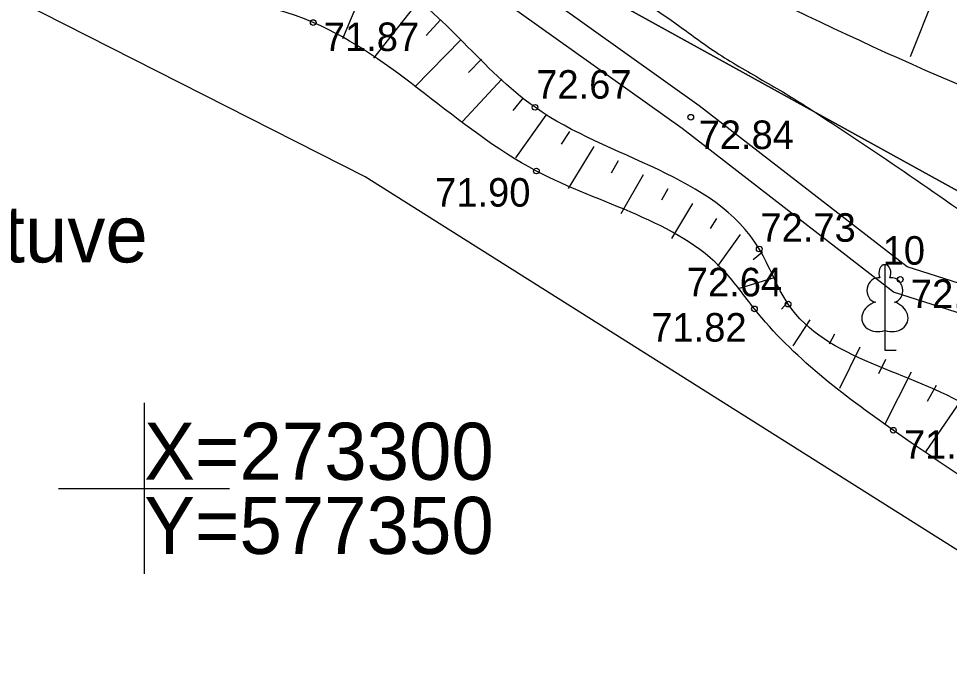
# Model space of a CAD drawing. Extents: x 576692 to 577659, y 273254 to 273799.
# Drawn here: x 577347.8 to 577364.13, y 273296.93 to 273308.24 of the extents above; entities that cross this region are included whole.
import ezdxf

# ---------------------------------------------------------------- set-up
doc = ezdxf.new("R2010")
doc.units = 0
for name, color, linetype in [('APGR_SARK_####_####_#', 7, 'Continuous'), ('BUVE_BALK_####_####_#', 7, 'Continuous'), ('CELI_TAKA_####_####_#', 7, 'Continuous'), ('CKOM_ELEM_####_####_#', 7, 'Continuous'), ('CKOM_ZEMJ_####_TKST_#', 7, 'Continuous'), ('ELEK_ELEM_####_####_#', 7, 'Continuous'), ('GAZE_ELEM_####_####_#', 7, 'Continuous'), ('GEOD_SITP_####_TKST_#', 7, 'Continuous'), ('HIDG_HNOS_####_TKST_#', 7, 'Continuous'), ('HIDT_REZV_####_TKST_#', 7, 'Continuous'), ('Level 46', 7, 'Continuous'), ('LKAN_ELEM_PAST_TKST_#', 7, 'Continuous'), ('RELJ_ELEM_####_####_#', 7, 'Continuous'), ('SAKT_ELEM_####_####_#', 7, 'Continuous'), ('SILT_VADP_UDEN_####_#', 7, 'Continuous')]:
    doc.layers.add(name, color=color, linetype=linetype)

msp = doc.modelspace()

# ---------------------------------------------------------------- linework, layer by layer
at = {"layer": 'BUVE_BALK_####_####_#'}
msp.add_spline([(577351.643, 273371.209), (577352.97, 273370.365), (577358.673, 273367), (577364.631, 273363.026), (577370.451, 273359.144), (577374.944, 273356.298), (577379.507, 273353.374), (577386.453, 273349.697), (577394.005, 273344.768), (577399.57, 273339.622), (577404.74, 273334.558), (577406.081, 273332.747), (577417.004, 273319.803), (577424.343, 273307.723), (577430.766, 273297.003)], degree=3, dxfattribs=at)
at = {"layer": 'CELI_TAKA_####_####_#'}
msp.add_lwpolyline([(577456.124, 273316.473), (577442.567, 273287.391), (577440.909, 273275.643), (577413.282, 273276.473), (577390.127, 273279.685), (577372.986, 273290.772), (577367.582, 273296.83), (577353.881, 273305.463), (577333.588, 273315.752), (577283.481, 273339.081), (577274.553, 273351.19), (577271.731, 273365.832), (577267.46, 273375.858), (577255.582, 273387.176), (577249.814, 273407.831), (577244.636, 273410.404), (577231.741, 273407.237), (577211.47, 273408.184), (577186.005, 273406.592), (577175.255, 273413.081)], dxfattribs=at)
at = {"layer": 'CKOM_ELEM_####_####_#'}
for p, q in [((577350, 273301.5), (577350, 273300)), ((577348.5, 273300), (577350, 273300)), ((577350, 273300), (577350, 273298.5)), ((577350, 273300), (577351.5, 273300))]:
    msp.add_line(p, q, dxfattribs=at)
at = {"layer": 'ELEK_ELEM_####_####_#'}
for points in [[(577366.32, 273302.429), (577363.15, 273303.437), (577359.443, 273306.307), (577355.017, 273309.461), (577350.802, 273310.57), (577347.846, 273311.911), (577345.34, 273313.3), (577342.802, 273316.235), (577340.836, 273317.991), (577337.384, 273320.062)], [(577366.51, 273302.893), (577363.386, 273303.887), (577359.741, 273306.709), (577355.233, 273309.921), (577350.97, 273311.042), (577348.07, 273312.359), (577345.66, 273313.694), (577343.16, 273316.587), (577341.276, 273318.268)]]:
    msp.add_lwpolyline(points, dxfattribs=at)
at = {"layer": 'GAZE_ELEM_####_####_#'}
for p, q in [((577365.515, 273312.82), (577363.442, 273307.564)), ((577353.969, 273309.063), (577353.482, 273307.881)), ((577354.817, 273308.54), (577354.022, 273307.542)), ((577355.198, 273308.216), (577354.951, 273307.942)), ((577355.562, 273307.873), (577354.75, 273307.039)), ((577355.919, 273307.523), (577355.69, 273307.29)), ((577356.279, 273307.176), (577355.588, 273306.434)), ((577356.653, 273306.845), (577356.469, 273306.625)), ((577357.05, 273306.541), (577356.516, 273305.794)), ((577357.464, 273306.26), (577357.319, 273306.034)), ((577357.889, 273305.996), (577357.441, 273305.256)), ((577358.32, 273305.744), (577358.197, 273305.529)), ((577358.755, 273305.496), (577358.366, 273304.811)), ((577359.189, 273305.249), (577359.077, 273305.054)), ((577359.62, 273304.996), (577359.251, 273304.379)), ((577360.045, 273304.731), (577359.931, 273304.556)), ((577360.458, 273304.45), (577360.061, 273303.893)), ((577360.851, 273304.142), (577360.688, 273304.005)), ((577361.054, 273303.689), (577360.443, 273303.502)), ((577361.278, 273303.249), (577361.184, 273303.144)), ((577361.683, 273302.957), (577361.385, 273302.496)), ((577362.114, 273302.703), (577362.018, 273302.526)), ((577362.558, 273302.474), (577362.202, 273301.751)), ((577363.008, 273302.257), (577362.887, 273302.005)), ((577363.457, 273302.037), (577362.995, 273301.124)), ((577363.899, 273301.802), (577363.74, 273301.521)), ((577364.322, 273301.537), (577363.71, 273300.64))]:
    msp.add_line(p, q, dxfattribs=at)
for points in [[(577340.934, 273326.031), (577341.508, 273325.553), (577344.766, 273323.639), (577348.869, 273321.271), (577351.47, 273321.042), (577353.08, 273319.608), (577353.662, 273318.98), (577355.046, 273319.732), (577358.131, 273319.35), (577362.247, 273316.988), (577364.206, 273313.657), (577365.293, 273312.891), (577368.083, 273312.675), (577372.531, 273310.246), (577373.613, 273308.431), (577375.649, 273308.091), (577379.648, 273306.893), (577382.695, 273305.248), (577385.153, 273302.456), (577389.104, 273301.452), (577389.496, 273300.942), (577390.273, 273299.56), (577391.205, 273298.913), (577392.497, 273299.604), (577394.601, 273299.293), (577397.694, 273298.313), (577398.89, 273295.818), (577401.259, 273294.888), (577402.469, 273292.284), (577402.972, 273291.575), (577403.797, 273292.674), (577405.477, 273293.246), (577408.035, 273291.887), (577411.464, 273291.675), (577412.445, 273291.144), (577412.845, 273290.231), (577414.982, 273290.656), (577417.81, 273290.618), (577418.302, 273288.821), (577420.858, 273290.958), (577425.516, 273290.245), (577427.352, 273289.623), (577428.761, 273288.691), (577429.575, 273289.767), (577429.847, 273291.409), (577430.189, 273293.296), (577430.263, 273295.22), (577430.352, 273295.786), (577430.448, 273296.048), (577430.492, 273296.126)], [(577441.297, 273280.127), (577438.243, 273281.126), (577433.72, 273282.164), (577432.707, 273283.196), (577430.243, 273283.432), (577428.066, 273283.472), (577425.734, 273283.547), (577423.284, 273283.177), (577420.785, 273282.596), (577418.003, 273281.704), (577417.506, 273281.456), (577417.262, 273280.989), (577415.738, 273281.962), (577410.736, 273281.986), (577406.327, 273282.413), (577405.503, 273282.34), (577401.337, 273283.039), (577401.05, 273283.05), (577399.631, 273282.552), (577399.471, 273282.059), (577399.279, 273281.986), (577399.101, 273282.003), (577398.615, 273282.256), (577398.245, 273282.358), (577396.752, 273282.705), (577395.038, 273282.332), (577394.54, 273283.319), (577389.153, 273284.267), (577385.354, 273287.171), (577379.343, 273289.915), (577376.563, 273292.145), (577374.341, 273294.641), (577370.224, 273297.836), (577366.345, 273299.805), (577364.508, 273301.402), (577361.299, 273303.231), (577360.793, 273304.197), (577356.859, 273306.681), (577354.339, 273308.876), (577351.451, 273309.778), (577347.089, 273312.323), (577345.291, 273313.001), (577344.887, 273312.668), (577344.712, 273312.568), (577344.587, 273313.656), (577342.969, 273315.562), (577341.748, 273315.14), (577339.784, 273315.819), (577339.347, 273318.17), (577339.288, 273318.428), (577339.142, 273318.571), (577337.918, 273319.229), (577337.691, 273319.288), (577337.312, 273319.288), (577335.455, 273319.378), (577334.88, 273319.48), (577334.721, 273319.568)]]:
    msp.add_spline(points, degree=3, dxfattribs=at)
at = {"layer": 'GEOD_SITP_####_TKST_#'}
for points in [[(577392.967, 273299.566), (577392.7, 273299.768), (577391.993, 273300.404), (577391.467, 273300.824), (577390.928, 273301.228), (577389.857, 273302.05), (577389.634, 273302.274), (577389.394, 273302.665), (577389.19, 273302.997), (577388.942, 273303.3), (577387.199, 273305.192), (577387.018, 273305.363), (577386.608, 273305.778), (577386.165, 273306.27), (577385.739, 273306.779), (577385.314, 273307.288), (577384.87, 273307.781), (577383.984, 273308.602), (577380.708, 273311.186), (577380.603, 273311.26), (577380.564, 273311.275), (577378.905, 273311.757), (577377.239, 273312.211), (577375.577, 273312.676), (577373.932, 273313.196), (577372.293, 273313.783), (577369.827, 273314.733), (577366.835, 273315.887), (577365.369, 273316.543), (577362.624, 273317.957), (577360.847, 273319.096), (577360.039, 273319.867), (577359.209, 273321.067), (577358.995, 273321.497), (577358.807, 273321.934), (577358.545, 273322.839), (577358.427, 273323.565), (577358.325, 273324.291), (577358.171, 273325.749), (577358.013, 273327.84), (577357.902, 273328.979), (577357.778, 273330.116), (577357.535, 273332.392), (577357.479, 273333.112), (577357.474, 273333.473), (577357.493, 273333.832), (577357.603, 273334.532), (577357.73, 273335.232), (577357.8, 273335.695)], [(577406.769, 273302.234), (577406.584, 273301.663), (577405.9, 273300.957), (577402.167, 273299.178), (577400.888, 273298.892), (577399.533, 273299.138), (577399.087, 273299.293), (577398.653, 273299.467), (577398.22, 273299.634), (577397.774, 273299.766), (577396.144, 273300.063), (577394.941, 273300.201), (577393.912, 273300.437), (577393.884, 273300.456), (577393.73, 273300.6), (577393.508, 273300.827), (577390.651, 273303.925), (577390.122, 273304.481), (577389.712, 273304.926), (577388.683, 273306.019), (577388.224, 273306.436), (577387.181, 273307.383), (577386.736, 273307.794), (577384.612, 273309.575), (577382.507, 273311.191), (577381.106, 273312.17), (577380.51, 273312.497), (577378.463, 273313.217), (577376, 273313.814), (577373.403, 273314.511), (577372.724, 273314.746), (577367.847, 273316.57), (577367.311, 273316.797), (577363.69, 273318.591), (577363.001, 273319.016), (577362.637, 273319.452), (577361.957, 273320.387), (577361.931, 273320.432), (577360.768, 273323.045), (577360.288, 273324.39), (577359.872, 273325.768), (577359.871, 273325.774), (577359.871, 273325.778), (577359.868, 273325.805), (577359.369, 273332.826), (577359.391, 273333.509), (577359.449, 273334.192), (577359.595, 273335.191)], [(577344.672, 273318.664), (577344.968, 273318.183), (577345.276, 273317.711), (577345.435, 273317.522), (577345.684, 273317.277), (577345.882, 273317.121), (577346.196, 273316.903), (577346.782, 273316.489), (577347.861, 273315.745), (577348.859, 273315.037), (577350.217, 273314.017), (577351.596, 273313.021), (577352.125, 273312.708), (577352.294, 273312.641), (577353.513, 273311.839), (577355.736, 273310.317), (577357.448, 273309.32), (577359.335, 273308.146), (577360.035, 273307.647), (577360.437, 273307.398), (577360.847, 273307.16), (577361.255, 273306.922), (577361.656, 273306.67), (577364.991, 273304.399), (577366.695, 273303.192), (577369.019, 273301.548), (577369.292, 273301.336), (577369.947, 273300.785), (577370.588, 273300.218), (577371.227, 273299.648), (577371.877, 273299.09), (577374.126, 273297.432), (577375.754, 273296.568), (577377.234, 273295.774), (577378.749, 273294.871), (577379.84, 273294.23), (577380.136, 273294.05), (577381.132, 273293.536), (577381.659, 273293.366), (577382.202, 273293.296), (577385.068, 273293.325), (577385.359, 273293.324), (577385.486, 273293.288), (577387.761, 273292.313)], [(577387.828, 273301.974), (577387.657, 273302.233), (577387.298, 273302.743), (577386.007, 273304.232), (577385.568, 273304.747), (577385.011, 273305.432), (577384.471, 273306.131), (577383.931, 273306.83), (577383.373, 273307.518), (577383.163, 273307.705), (577382.814, 273307.925), (577379.641, 273309.876), (577377.962, 273310.628), (577377.094, 273310.931), (577376.219, 273311.214), (577374.485, 273311.821), (577371.884, 273312.87), (577371.794, 273312.906), (577371.525, 273313.001), (577367.078, 273314.453), (577366.242, 273314.741), (577365.91, 273314.892), (577362.534, 273316.683)]]:
    msp.add_spline(points, degree=3, dxfattribs=at)
at = {"layer": 'Level 46'}
msp.add_lwpolyline([(577095.062, 273421.873), (577096.144, 273448.16), (577233.841, 273424.529), (577268.009, 273412.497), (577272.786, 273380.42), (577289.601, 273346.432), (577398.842, 273286.137), (577460.819, 273281.88)], dxfattribs=at)
at = {"layer": 'LKAN_ELEM_PAST_TKST_#'}
for p, q in [((577362.998, 273302.769), (577362.998, 273302.422)), ((577362.998, 273302.422), (577363.198, 273302.422))]:
    msp.add_line(p, q, dxfattribs=at)
for points in [[(577362.998, 273303.922), (577362.998, 273302.769)], [(577363.088, 273303.69), (577363.087, 273303.691)]]:
    msp.add_lwpolyline(points, dxfattribs=at)
for centre, major_axis, ratio, start_param, end_param in [((577362.998, 273303.772), (0, -0.15), 0.707107, 3.14537, 5.287485), ((577362.998, 273303.772), (0, -0.15), 0.707107, 0.995701, 3.137816), ((577362.87, 273303.477), (-0.039, -0.212), 0.861323, 3.141593, 6.283185), ((577363.126, 273303.477), (0.039, -0.212), 0.861323, 0, 3.141593), ((577362.908, 273303.015), (0.307, 0.095), 0.814445, 1.570796, 4.752015), ((577363.088, 273303.015), (-0.307, 0.095), 0.814445, 1.531171, 4.712389)]:
    msp.add_ellipse(centre, major_axis=major_axis, ratio=ratio, start_param=start_param, end_param=end_param, dxfattribs=at)
at = {"layer": 'RELJ_ELEM_####_####_#'}
for centre in [(577352.967, 273308.168), (577356.859, 273306.681), (577359.592, 273306.508), (577356.883, 273305.564), (577360.793, 273304.197), (577363.268, 273303.662), (577361.299, 273303.231), (577360.709, 273303.147), (577363.146, 273301.018)]:
    msp.add_circle(centre, 0.05, dxfattribs=at)
at = {"layer": 'SAKT_ELEM_####_####_#'}
for points in [[(577430.492, 273296.126), (577430.743, 273295.28), (577430.95, 273292.984), (577430.537, 273289.932), (577430.187, 273288.71), (577429.868, 273288.374), (577428.93, 273287.877), (577428.107, 273287.824), (577426.195, 273287.181), (577421.435, 273286.142), (577415.056, 273286.335), (577409.123, 273286.46), (577404.438, 273286.526), (577403.901, 273286.679), (577400.735, 273287.129), (577396.047, 273288.393), (577390.433, 273290.793), (577385.359, 273293.957), (577381.051, 273297.74), (577376.479, 273302.482), (577368.015, 273305.691), (577360.497, 273308.834), (577352.468, 273313.233), (577345.85, 273317.825), (577342.246, 273320.567), (577341.508, 273321.423), (577341.425, 273321.933), (577339.216, 273324.602)], [(577441.082, 273279.547), (577437.909, 273280.394), (577431.986, 273281.548), (577430.948, 273281.865), (577428.692, 273282.027), (577426.81, 273282.033), (577423.351, 273282.291), (577422.435, 273282.27), (577418.686, 273281.121), (577418.264, 273280.962), (577417.572, 273280.399), (577417.099, 273280.538), (577416.402, 273280.923), (577412.368, 273280.988), (577410.888, 273281.243), (577405.654, 273281.364), (577402.342, 273282.431), (577400.792, 273282.378), (577399.992, 273281.69), (577399.131, 273281.187), (577397.918, 273281.319), (577394.765, 273281.67), (577393.584, 273282.429), (577390.108, 273282.994), (577387.235, 273283.646), (577384.15, 273286.719), (577381.515, 273288.365), (577381, 273288.676), (577378.611, 273289.592), (577375.648, 273291.521), (577374.225, 273292.893), (577372.895, 273294.505), (577368.301, 273297.784), (577363.146, 273301.018), (577360.709, 273303.147), (577360.177, 273303.809), (577356.883, 273305.564), (577352.967, 273308.168), (577350.309, 273308.849), (577345.098, 273311.384), (577343.569, 273312.785), (577342.472, 273313.485), (577341.093, 273313.771), (577338.41, 273315.385), (577338.244, 273316.251), (577338.325, 273317.723), (577337.711, 273318.298), (577336.856, 273318.682), (577336.448, 273318.757), (577334.971, 273318.581), (577334.511, 273318.84)]]:
    msp.add_spline(points, degree=3, dxfattribs=at)
at = {"layer": 'SILT_VADP_UDEN_####_#'}
msp.add_lwpolyline([(577460.291, 273448.287), (577398.842, 273286.137), (577289.601, 273346.432), (577272.786, 273380.42), (577302.254, 273414.066), (577315.625, 273397.603), (577368.017, 273418.909), (577393.627, 273501.735), (577402.179, 273529.391)], dxfattribs=at)

# ---------------------------------------------------------------- texts
at = {"layer": 'APGR_SARK_####_####_#'}
msp.add_text(' 10', height=0.5, dxfattribs=at).set_placement((577362.773, 273303.922))
at = {"layer": 'CKOM_ZEMJ_####_TKST_#'}
for s, p in [('X=273300', (577350, 273300.15)), ('Y=577350', (577350, 273298.85))]:
    msp.add_text(s, height=1, dxfattribs=at).set_placement(p)
at = {"layer": 'HIDG_HNOS_####_TKST_#'}
msp.add_text('Pļaviņu HES ūdenskrātuve', height=1, dxfattribs=at).set_placement((577334.157, 273303.962))
at = {"layer": 'HIDT_REZV_####_TKST_#'}
for s, p in [(' 71.87', (577352.967, 273307.668)), (' 72.67', (577356.694, 273306.833)), (' 72.84', (577359.543, 273305.95)), (' 71.90', (577354.92, 273304.94)), (' 72.73', (577360.628, 273304.324)), (' 72.64', (577359.336, 273303.367)), (' 72.73', (577363.268, 273303.162)), (' 71.82', (577358.713, 273302.573)), (' 71.80', (577363.146, 273300.518))]:
    msp.add_text(s, height=0.5, dxfattribs=at).set_placement(p)

doc.saveas('drawing.dxf')
